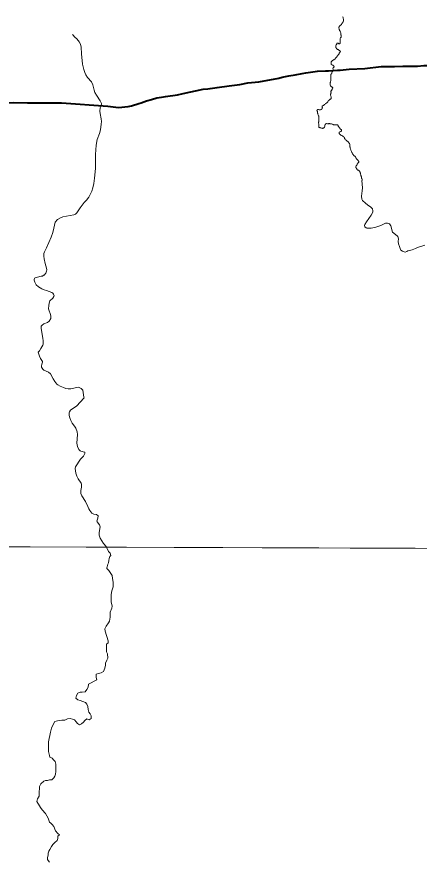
# Model space of a CAD drawing. Extents: x 553962 to 842807, y 8883888 to 9032388.
# Drawn here: x 608939 to 610930, y 8908325 to 8912510 of the extents above; entities that cross this region are included whole.
import ezdxf

# ---------------------------------------------------------------- set-up
doc = ezdxf.new("R2010")
doc.units = 0
doc.header["$LTSCALE"] = 200
doc.layers.add('6', color=7, linetype='Continuous', lineweight=13)

msp = doc.modelspace()

# ---------------------------------------------------------------- linework, layer by layer
at = {"layer": '6'}
msp.add_line((574653.9, 8910009.3), (626625.7, 8909822.1), dxfattribs=at)
for points in [[(610553.7, 8912510.7), (610553.5, 8912508.2), (610553.9, 8912505.8), (610554.4, 8912503.4), (610555.2, 8912501), (610556.1, 8912498.6), (610556.2, 8912496), (610556.2, 8912493), (610556.2, 8912490.2), (610555.4, 8912487.9), (610554.1, 8912485.7), (610553, 8912483.5), (610551.7, 8912481.1), (610550.1, 8912478.7), (610548.5, 8912476.6), (610546.9, 8912474.3), (610545.4, 8912472.3), (610543.7, 8912470.3), (610541.9, 8912468.3), (610540.2, 8912466.5), (610538.6, 8912464.7), (610536.7, 8912463.1), (610535.1, 8912461.3), (610533.5, 8912459.2), (610532.9, 8912456.7), (610533.5, 8912453.2), (610533.9, 8912450.9), (610534.8, 8912447.9), (610536, 8912445.6), (610537, 8912443.2), (610537.9, 8912440.8), (610539.3, 8912438.6), (610540.5, 8912436.4), (610541.5, 8912433.9), (610542.2, 8912431.5), (610542.3, 8912428.9), (610542.4, 8912426.3), (610542.7, 8912423.8), (610543.2, 8912421.1), (610544.1, 8912418.9), (610544.7, 8912416.2), (610544.7, 8912413.5), (610544.7, 8912410.9), (610544.2, 8912408.5), (610541.9, 8912407.6), (610540.8, 8912405.4), (610540.2, 8912403.1), (610540.1, 8912402.5), (610540.1, 8912399.6), (610540.1, 8912396.7), (610540.1, 8912394.3), (610540, 8912391.8), (610540, 8912389.2), (610540, 8912386.7), (610539.9, 8912384.2), (610539.9, 8912381.8), (610539.5, 8912379.3), (610538, 8912377.3), (610536.1, 8912375.7), (610533.5, 8912376.1), (610531.9, 8912377.9), (610529.6, 8912379), (610527.3, 8912379.6), (610524.9, 8912379.3), (610523.4, 8912377.3), (610522.3, 8912375.1), (610521.2, 8912372.9), (610519.7, 8912370.7)], [(609215.1, 8912422.5), (609227, 8912408.3), (609234.9, 8912402.6), (609244.8, 8912391), (609247.7, 8912386.6), (609253.3, 8912374.6), (609256.6, 8912360.1), (609258.3, 8912326.8), (609263.5, 8912275), (609270.4, 8912248.7), (609270.4, 8912248.7)], [(610519.7, 8912370.7), (610518.7, 8912368.5), (610518.2, 8912366.1), (610518.1, 8912363.4), (610518.1, 8912360.8), (610518.8, 8912358.4), (610519.4, 8912355.9), (610521.2, 8912353.9), (610523.2, 8912352.3), (610525.1, 8912350.6), (610527.1, 8912349.1), (610529.1, 8912347.7), (610531.2, 8912346.4), (610533.3, 8912344.8), (610535.7, 8912343.6), (610537.9, 8912342.2), (610539.6, 8912340.4), (610541, 8912338.4), (610539.6, 8912336), (610538, 8912333.9), (610536.4, 8912332.1), (610535, 8912329.9), (610533.8, 8912327.7), (610532.3, 8912325.6), (610530.8, 8912323.2), (610529.4, 8912321.2), (610527.7, 8912319.3), (610526.2, 8912317.1), (610524.9, 8912315), (610523.4, 8912312.7), (610521.8, 8912310.6), (610520.1, 8912308.6), (610518, 8912306.7), (610516.1, 8912304.6), (610514.5, 8912302.8), (610512.7, 8912300.9), (610510.5, 8912299.3), (610508.3, 8912297.9), (610506.3, 8912296.6), (610504.2, 8912295.2), (610502.1, 8912293.9), (610500.2, 8912292.1), (610498.5, 8912290.2), (610496.6, 8912288.7), (610495.3, 8912286.6), (610495.2, 8912284.2), (610495.2, 8912281.6), (610495.2, 8912278.9), (610495.1, 8912276.2), (610495.3, 8912273.8), (610497.6, 8912272.7), (610500.1, 8912272.1), (610502.5, 8912270.9), (610504.5, 8912269.4), (610506.7, 8912267.9), (610508.7, 8912266.7), (610509.8, 8912264.5), (610509.3, 8912262.1), (610507.4, 8912260.2), (610505.8, 8912258.6), (610504.5, 8912257.3), (610503.3, 8912254.8), (610503.5, 8912252.1), (610504.2, 8912249.7), (610505.5, 8912246.7)], [(609270.4, 8912248.7), (609275.3, 8912234.3), (609280.2, 8912223.2), (609288.3, 8912210), (609309.2, 8912188), (609314.9, 8912172.9), (609321, 8912147.5), (609325.7, 8912134.7), (609332.5, 8912122), (609351.8, 8912093.4), (609356.8, 8912084.8), (609357.4, 8912080.3), (609356.7, 8912070.1), (609351.6, 8912060.2), (609349.6, 8912043.7), (609351.4, 8912030.9), (609356.9, 8912004.6), (609357.4, 8911991.8), (609356.9, 8911979.1), (609352.3, 8911951.1), (609348, 8911932.2), (609336.7, 8911902.5), (609331.5, 8911874.8), (609328.2, 8911829.3), (609328.2, 8911829.3), (609329, 8911810.8), (609328.7, 8911759.8), (609324, 8911712.1), (609320.5, 8911685.7), (609315.4, 8911663.5), (609310.2, 8911647.5), (609304.3, 8911633.9), (609294.8, 8911617.4), (609284, 8911603.2), (609272.5, 8911590.4), (609252.5, 8911564.9), (609235.1, 8911539.3), (609229.2, 8911532.8), (609226.4, 8911531.1), (609220.7, 8911529.4), (609166.3, 8911519.6), (609154.3, 8911514.3), (609140.5, 8911506), (609128, 8911493.4), (609122.1, 8911463.7), (609116.8, 8911442.4), (609109, 8911419.5), (609085, 8911366.4), (609075.4, 8911347.2), (609072.7, 8911339.2), (609072.2, 8911325.1), (609073.9, 8911312.4), (609079.1, 8911288.6), (609086.3, 8911265.6), (609087.4, 8911257.2), (609086.4, 8911251.4), (609081.9, 8911241.4), (609074.4, 8911231.7), (609071, 8911230.4), (609065.2, 8911225.9), (609059.2, 8911225.7)], [(610505.5, 8912246.7), (610503.5, 8912241.1), (610501.9, 8912239.1), (610500.1, 8912237.3), (610498.8, 8912235.2), (610498.4, 8912232.7), (610498.2, 8912230.3), (610496.2, 8912228.8), (610495, 8912226.7), (610493.4, 8912224.6), (610492.6, 8912222.3), (610492.7, 8912219.8), (610493, 8912217.4), (610493, 8912214.6), (610493.3, 8912212.2), (610493.3, 8912209.2), (610493.4, 8912206.8), (610493.6, 8912206.4), (610493.6, 8912203.6), (610493, 8912200.5), (610492.9, 8912197.8), (610492.8, 8912195), (610492.8, 8912192.5), (610492.2, 8912190), (610491.2, 8912187.4), (610489.9, 8912184.6), (610489.9, 8912182), (610489.8, 8912179.4), (610489.8, 8912176.5), (610490, 8912173.9), (610490.5, 8912171.4), (610491.5, 8912168.9), (610493, 8912166.6), (610495.1, 8912165.4), (610497.3, 8912163.9), (610499.5, 8912162.7), (610499.8, 8912162.4)], [(610499.8, 8912162.4), (610501.3, 8912160.7), (610503, 8912158.8), (610503.5, 8912156.3), (610501.6, 8912154.4), (610500.4, 8912152.2), (610499, 8912150), (610497.5, 8912147.7), (610496.4, 8912145.4), (610494.6, 8912143.7), (610493.1, 8912141.6), (610493.6, 8912139.1), (610494.7, 8912136.7), (610493.6, 8912134.1), (610494.6, 8912131.7), (610494, 8912129.1), (610492.5, 8912127.1), (610492, 8912124.7), (610492.1, 8912122.4), (610493.4, 8912119.3), (610494.1, 8912116.8), (610494.3, 8912114.1), (610494.7, 8912111.5), (610494.8, 8912108.9), (610494.5, 8912106.4), (610493.5, 8912104), (610492, 8912101.9), (610490.2, 8912101.8), (610488.2, 8912101), (610486.2, 8912100.2), (610484.6, 8912098), (610482.7, 8912096.1), (610480.7, 8912094.3), (610479.3, 8912092.2), (610478.1, 8912089.9), (610477, 8912087.6), (610475.9, 8912085.2), (610473.5, 8912083.9), (610471.1, 8912082), (610468.6, 8912081.7), (610466.4, 8912080.4), (610464.5, 8912078.3), (610462.6, 8912076.7), (610460.5, 8912075.1), (610458.6, 8912073.3), (610456.6, 8912071.8), (610454.5, 8912070.2), (610452, 8912069.5), (610450.7, 8912067.2), (610450.2, 8912064.6), (610450.7, 8912061.9), (610451.3, 8912059.4), (610450.9, 8912056.9), (610449.6, 8912054.2), (610447.6, 8912052.6), (610445, 8912051.7), (610442.8, 8912050.2), (610440.6, 8912048.9), (610437.9, 8912049.2), (610435.2, 8912049.8), (610432.8, 8912050.7), (610430.2, 8912050.7), (610427.5, 8912050.5), (610424.9, 8912048.6), (610424.8, 8912045.7)], [(610424.8, 8912045.7), (610426.1, 8912043.4), (610427, 8912041), (610427.6, 8912038.5), (610427.5, 8912035.9), (610427.8, 8912033.2), (610428.3, 8912030.7), (610429.3, 8912028), (610430.3, 8912025.6), (610431.2, 8912023.1), (610432.1, 8912020.7), (610433.2, 8912017.7), (610433.2, 8912015), (610433.8, 8912012.3), (610433.9, 8912009), (610434, 8912006.4), (610434.4, 8912003.8), (610434.6, 8912001.3), (610434.6, 8911998.4), (610434.6, 8911995.9), (610434.1, 8911993.2), (610433.3, 8911990.7), (610432.7, 8911988.2), (610432.6, 8911985.5), (610432.9, 8911982.9), (610433.3, 8911980.3), (610433.7, 8911977.8), (610433.7, 8911975.2), (610433.6, 8911972.6), (610433.4, 8911969.2), (610433.4, 8911966.6), (610434.5, 8911964.3), (610436.2, 8911962.3), (610439, 8911961.4), (610441.3, 8911960.3), (610443.9, 8911959.8), (610446.6, 8911959.7), (610449.2, 8911959), (610451.8, 8911958.1), (610454.5, 8911957.9), (610457, 8911958.7), (610459.1, 8911960.1), (610460.9, 8911961.9), (610462.5, 8911963.8), (610463, 8911966.5), (610462.9, 8911969), (610463.1, 8911971.5), (610464, 8911974), (610465.1, 8911976.3), (610467, 8911978.2), (610468.8, 8911980.1), (610471.2, 8911981.3), (610473.7, 8911981.8), (610476.4, 8911981.1), (610478.9, 8911980.7), (610481.6, 8911980.8), (610484.1, 8911981.3), (610486.8, 8911981.3), (610489.2, 8911980.5), (610491.8, 8911980), (610494.3, 8911979.8), (610496.9, 8911979.6), (610499.3, 8911979.1), (610502.1, 8911977.9), (610504.4, 8911976.6), (610507.1, 8911976.2), (610509.6, 8911976), (610512.2, 8911975.8), (610514.9, 8911975.5), (610517.5, 8911975.5), (610520.2, 8911975.4), (610523, 8911975.4), (610525.7, 8911975.3), (610528.1, 8911974.3), (610528.9, 8911971.6), (610530.4, 8911969.4), (610531.9, 8911967.1), (610533.3, 8911964.8), (610534.9, 8911962.8), (610536.5, 8911960.4), (610538.2, 8911958.4), (610539.8, 8911956.2), (610541.8, 8911954.5), (610544, 8911952.5), (610545.9, 8911950.6), (610546.5, 8911948), (610546.1, 8911945.5), (610544.3, 8911943.4), (610542.1, 8911942.2), (610539.5, 8911941.5), (610537.3, 8911940.3), (610535, 8911938.7), (610534.6, 8911936), (610534.8, 8911933.2), (610535.5, 8911930.7), (610536.7, 8911928.5), (610538.9, 8911927.2), (610541.2, 8911926), (610543.6, 8911924.7), (610546, 8911923.3), (610548.2, 8911922)], [(610548.2, 8911922), (610550.3, 8911920.3), (610552.8, 8911918.7), (610554.8, 8911917), (610557, 8911915.2), (610558.9, 8911913.2), (610560.3, 8911910.8), (610561.6, 8911908), (610563.1, 8911905.8), (610564.8, 8911903.7), (610566.5, 8911901.8), (610568.5, 8911900), (610570.6, 8911898.1), (610572.5, 8911896.4), (610574.7, 8911894.8), (610576.7, 8911893.2), (610578.5, 8911891.4), (610580.3, 8911889.4), (610582, 8911886.8), (610583.5, 8911884.6), (610585.4, 8911882.4), (610586.8, 8911880.2), (610587.1, 8911877.6), (610587.1, 8911875), (610587, 8911872.1), (610587.1, 8911869.5), (610588, 8911867.1), (610588.4, 8911864.5), (610588.8, 8911861.8), (610589.5, 8911859.3), (610590.5, 8911856.8), (610591.2, 8911854.3), (610592, 8911851.8), (610592.9, 8911849.2), (610594.1, 8911847), (610595.3, 8911844.1), (610596.3, 8911841.7), (610597.2, 8911839.1), (610598.4, 8911836.8), (610599.6, 8911834.5), (610601.2, 8911832.4), (610603, 8911830.2), (610604.6, 8911828.1), (610606.2, 8911825.9), (610607.8, 8911823.8), (610609.5, 8911821.9), (610611.7, 8911820.3), (610613.8, 8911818.7), (610615.3, 8911816.6), (610616.7, 8911814.3), (610617.8, 8911812), (610619.1, 8911809.7), (610620.4, 8911807.4), (610621.8, 8911805.2), (610623.2, 8911803.2), (610625.3, 8911801.7), (610627.4, 8911800.1), (610629.4, 8911798), (610631, 8911796.1), (610632.5, 8911793.7), (610632.2, 8911791.2), (610630.1, 8911789.7), (610628.8, 8911787.2), (610627.2, 8911785.1), (610625.8, 8911783), (610624.3, 8911780.8), (610622.9, 8911778.7), (610621.8, 8911776.5), (610620.2, 8911774.4), (610618.1, 8911772), (610617, 8911769.6), (610616.8, 8911767), (610617.6, 8911764.3), (610618.6, 8911761.8), (610619.8, 8911759.6), (610621.3, 8911757.3), (610622.8, 8911754.9), (610624.9, 8911752.5), (610627.3, 8911751.6), (610629.8, 8911750.8), (610632, 8911749.3), (610634, 8911747.5), (610635.6, 8911745.6), (610637, 8911743.2), (610638.2, 8911740.9), (610638.8, 8911738.4), (610639.4, 8911735.8), (610639.9, 8911733), (610640.8, 8911730.4), (610641.5, 8911727.9), (610642.3, 8911725.2), (610642.9, 8911722.7), (610643.6, 8911720.3), (610644.4, 8911717.4), (610645, 8911714.9), (610645.6, 8911712), (610646.7, 8911709.6), (610648, 8911706.6), (610648.2, 8911704), (610648.5, 8911701.4), (610648.8, 8911700.5)], [(610647.4, 8911700.5), (610649.7, 8911662.7), (610649, 8911648.2), (610645.3, 8911621.8), (610646.2, 8911606.8), (610649.7, 8911601.2), (610664.6, 8911588.4), (610674.1, 8911578.9), (610691.2, 8911568.4), (610698.8, 8911558.7), (610701.2, 8911548.9), (610701, 8911542.3), (610693.7, 8911527.8), (610669.6, 8911494.8), (610661.2, 8911482), (610660.1, 8911477.4), (610661.1, 8911472.6), (610662.3, 8911470.2), (610668.9, 8911464.8), (610671.7, 8911463.5), (610682.3, 8911463), (610692.6, 8911463.8), (610716.3, 8911468.8), (610740.9, 8911477.5), (610764.2, 8911488.8), (610773.2, 8911489), (610784, 8911485.5), (610790.9, 8911475), (610799.1, 8911443.8), (610822, 8911425.9), (610824.6, 8911422.7), (610827.5, 8911411.4), (610827.4, 8911397.5), (610829.1, 8911385.6), (610832.8, 8911372.8), (610838.2, 8911358.7), (610840.4, 8911355.7), (610847.6, 8911349.6), (610860.7, 8911345.2), (610869.2, 8911347.6), (610875, 8911352.1), (610896.6, 8911356.6), (610911.8, 8911362.5), (610922.6, 8911368.1), (610958.8, 8911378.9)], [(609059.2, 8911225.7), (609029.5, 8911218.3), (609026.9, 8911216.4), (609024.7, 8911210.5), (609025.4, 8911205.7), (609028.1, 8911196.4), (609034.9, 8911183.6), (609046.8, 8911172.7), (609063.1, 8911163.4), (609073.5, 8911158.6), (609086.2, 8911155.1), (609112.2, 8911146.1), (609117.1, 8911141.9), (609120.7, 8911137.4), (609122.7, 8911133.2), (609123.1, 8911129.6), (609121.8, 8911125.4), (609116.3, 8911116.8), (609102.3, 8911104.4), (609098.8, 8911093), (609096.7, 8911081.1), (609096.4, 8911064.2), (609098.3, 8911054), (609103.6, 8911041.2), (609107.2, 8911029.2), (609107.5, 8911021.2), (609106.7, 8911017), (609098.6, 8911003.8), (609090.5, 8910996.7), (609072.1, 8910990), (609064.3, 8910983.8), (609059.7, 8910977.9), (609059.1, 8910968.8), (609060.2, 8910957), (609067.8, 8910918.7), (609069.4, 8910906.8), (609069.4, 8910890), (609068.1, 8910884.1), (609057.4, 8910867.6), (609051.8, 8910856), (609044.8, 8910849.5)], [(609044.8, 8910849.5), (609050.7, 8910830.3), (609056.2, 8910819.1), (609065.8, 8910804.3), (609065.7, 8910801), (609062.1, 8910790.5), (609060.2, 8910780.1), (609061.3, 8910776.4), (609067.2, 8910766.1), (609072.2, 8910760.8), (609095.4, 8910750.2), (609105.1, 8910741.9), (609118.6, 8910717.2), (609126.2, 8910705.2), (609136.3, 8910692.2), (609141.4, 8910687.8), (609153.5, 8910681.2), (609169.5, 8910674.4), (609181.5, 8910670.5), (609193.4, 8910668), (609206.1, 8910668.1), (609242.7, 8910675.9), (609247.7, 8910675.1), (609257.8, 8910670.7), (609265.7, 8910661.6), (609271, 8910627), (609272.4, 8910623.1)], [(609272.4, 8910623.1), (609234.7, 8910582.3), (609220.7, 8910573.8), (609204.7, 8910562.3), (609199, 8910554.3), (609197.7, 8910550.6), (609198.1, 8910537), (609201.1, 8910525.1), (609205.5, 8910512.3), (609213.4, 8910498.6), (609223.9, 8910484.2), (609230.7, 8910473), (609238, 8910456.1), (609239.1, 8910442.2), (609235.5, 8910399.6), (609239.2, 8910382.2), (609245.4, 8910368.8), (609252.6, 8910361.7), (609256.2, 8910360), (609273.7, 8910355.5), (609275.3, 8910354.4), (609276, 8910352.4), (609275, 8910348.2), (609268.4, 8910335.1), (609254.4, 8910319.4), (609229.8, 8910282.4), (609228.4, 8910274.3), (609231, 8910250.4), (609235.7, 8910235.9), (609241.9, 8910223.1), (609258, 8910201.2), (609259.2, 8910198.4), (609259.6, 8910192.7), (609258.8, 8910181.5), (609255.4, 8910165.4), (609255.1, 8910155.1), (609256, 8910151), (609261.1, 8910139.1), (609278.7, 8910111.1), (609291.1, 8910086.2), (609295.2, 8910074.2), (609300, 8910066.1), (609310.2, 8910053.7), (609320.2, 8910048.6), (609333.4, 8910045.8), (609342, 8910040.3), (609339.6, 8910027.6), (609335.6, 8910013.1), (609336.8, 8910009.9), (609347.5, 8909995.4), (609352, 8909985), (609346.9, 8909957.9), (609346.1, 8909943.5), (609352, 8909929.9), (609368.5, 8909903.4), (609381.6, 8909888.6), (609393.2, 8909863.9)], [(609393.2, 8909863.9), (609400.7, 8909854.2), (609403.4, 8909843.7), (609399.8, 8909838.6), (609396.5, 8909828.5), (609394.8, 8909817.8), (609392, 8909806.6), (609389.9, 8909800), (609386.6, 8909787.8), (609385, 8909782.3), (609384.4, 8909778.8)], [(609384.4, 8909778.8), (609393.9, 8909769.1), (609401, 8909758.9), (609410, 8909744.6), (609413, 8909729.3), (609415.9, 8909712), (609415.8, 8909701.8), (609415.8, 8909688.6), (609409.5, 8909668.2), (609405.3, 8909649.9), (609405.2, 8909631.6), (609405.1, 8909614.3), (609410, 8909592.8), (609409.9, 8909582.7), (609401.7, 8909563.4), (609401.6, 8909549.1), (609401.5, 8909537.9), (609397.3, 8909518.6), (609393.2, 8909509.4), (609381.8, 8909493.2), (609374.6, 8909480), (609375.6, 8909468.8), (609391.5, 8909420.8), (609391.5, 8909410.7), (609383.3, 8909403.6), (609383.2, 8909393.4), (609383.1, 8909377.1), (609383, 8909366.9), (609388, 8909356.7), (609388.9, 8909334.3), (609383.7, 8909325.1), (609378.6, 8909310.9), (609378.5, 8909299.7), (609374.3, 8909285.5), (609367.1, 8909268.2), (609356.9, 8909263.2), (609343.6, 8909259.2), (609332.4, 8909255.2), (609332.3, 8909238.9), (609334.2, 8909227.7), (609335.1, 8909227)], [(609334.2, 8909227.7), (609293.4, 8909205.5), (609291.3, 8909191.3), (609286.1, 8909179.1), (609276.9, 8909168.9), (609262.6, 8909166), (609252.4, 8909166.1), (609240.2, 8909162.1), (609235, 8909150.9), (609230.9, 8909136.6), (609241, 8909129.4), (609252.2, 8909125.3), (609266.4, 8909121.2), (609278.5, 8909116), (609284.6, 8909107.8), (609290.6, 8909095.5), (609291.5, 8909080.2), (609295.5, 8909068), (609302.6, 8909059.8), (609307.6, 8909049.6), (609307.5, 8909036.4), (609296.2, 8909029.3), (609285.1, 8909035.5), (609275.9, 8909026.4), (609268.7, 8909018.3), (609258.5, 8909010.2), (609249.3, 8909005.2), (609239.2, 8909011.3), (609232.1, 8909020.5), (609225, 8909029.7), (609214.9, 8909032.9), (609202.7, 8909036), (609190.5, 8909035), (609176.2, 8909028), (609161, 8909028.1), (609150.8, 8909027.1), (609139.6, 8909024.2), (609127.3, 8909021.2), (609116.5, 8909003.6), (609109.8, 8908987.9), (609109.8, 8908987.9), (609105.3, 8908969.3), (609096.4, 8908920.9)], [(609096.4, 8908920.9), (609094.9, 8908887.3), (609096.4, 8908873.2), (609100.8, 8908853.1), (609103, 8908844.7), (609113.1, 8908840.6), (609120.2, 8908831.4), (609128.3, 8908823.2), (609131.2, 8908810.9), (609132.2, 8908799.7), (609132.1, 8908788.5), (609132, 8908774.3), (609130.9, 8908760), (609126.8, 8908750.9), (609122.6, 8908741.8), (609112.4, 8908732.6), (609100.2, 8908732.7), (609091, 8908728.7), (609080.8, 8908728.8), (609071.7, 8908725.8), (609058.3, 8908713.6), (609051.1, 8908699.4), (609051, 8908686.2), (609050, 8908676), (609048.9, 8908665.8), (609048.8, 8908651.6), (609041.6, 8908638.4), (609037.4, 8908626.2), (609050.5, 8908604.7), (609056.5, 8908596.5), (609063.6, 8908584.2), (609080.7, 8908565.8), (609093.8, 8908542.3), (609097.8, 8908533.1), (609100.8, 8908522.9)], [(609100.8, 8908522.9), (609106.8, 8908518.8), (609113.9, 8908511.6), (609122, 8908502.4), (609131, 8908481), (609141.1, 8908467.7), (609150.2, 8908460.5), (609150.5, 8908460.5)], [(609150.2, 8908460.5), (609142, 8908453.4), (609141.9, 8908442.2), (609137.8, 8908433.1), (609127.5, 8908422.9), (609117.3, 8908412.8), (609110.1, 8908402.7), (609102.9, 8908388.4), (609097.7, 8908379.3), (609094.6, 8908369.2), (609093.5, 8908359), (609090.4, 8908347.8), (609090.3, 8908337.6), (609099.4, 8908326.3), (609100.6, 8908325.5)]]:
    msp.add_lwpolyline(points, dxfattribs=at)
at = {"layer": '6', "lineweight": 40}
for points in [[(610466.9, 8912242.9), (610482.4, 8912243.5), (610525.8, 8912246.8), (610539.3, 8912246.3), (610584, 8912251.7), (610662.1, 8912254.7), (610743.1, 8912264.2), (610786.1, 8912264.2)], [(610786.1, 8912264.2), (610808.2, 8912264.2), (610849.7, 8912265.4), (610879.2, 8912265), (610901.3, 8912266.3), (610922.7, 8912266), (610954.4, 8912268.5), (610970.6, 8912268.9), (610994.9, 8912267.6), (611015.5, 8912267.9), (611066.4, 8912263.8), (611086.2, 8912263.8), (611106.9, 8912265.3), (611127.5, 8912265.4), (611159.2, 8912268), (611319, 8912272.7)], [(609990.7, 8912168.6), (610043.3, 8912175.2), (610082.8, 8912182.6), (610136.9, 8912188.6), (610235.9, 8912206.1), (610251.8, 8912211.7), (610285.8, 8912217.9)], [(610285.8, 8912217.9), (610316.6, 8912223.6), (610352, 8912229.1), (610370.3, 8912232.9), (610427.3, 8912241.3), (610466.9, 8912242.9)], [(609159.5, 8912084.9), (609389.2, 8912068.4), (609442.6, 8912060.8), (609489.3, 8912066.3), (609505.8, 8912070.1), (609542.1, 8912080.2), (609555, 8912084.5), (609580, 8912094.5), (609605.8, 8912101.1), (609632.4, 8912109.7), (609655.7, 8912112.1), (609674.7, 8912115.4), (609734.5, 8912123.6), (609763.1, 8912130.6), (609862, 8912151.3), (609885.1, 8912153), (609896.3, 8912155.7), (609929.8, 8912160.9), (609990.7, 8912168.6)], [(608046.5, 8912030.3), (608104.6, 8912033.5), (608115.8, 8912035.7), (608131.7, 8912040.1), (608189.1, 8912063.1), (608231, 8912075.3), (608246.4, 8912077.2), (608296.7, 8912085.9), (608343.5, 8912083.2), (608370.2, 8912084), (608394.4, 8912083.7), (608472.6, 8912088.7), (608512.2, 8912088.3), (608594.2, 8912085), (608621.4, 8912085.3), (608678.1, 8912084.6), (608696.2, 8912086.1), (608762.8, 8912084.9), (608854.3, 8912085.7), (608880.1, 8912084.5), (608921.7, 8912085.7), (608991, 8912084.9), (609098.7, 8912084.9), (609159.5, 8912084.9)]]:
    msp.add_lwpolyline(points, dxfattribs=at)
at = {"layer": '6'}
msp.add_lwpolyline([(618535.2, 8909853.3), (607574.3, 8909890.7), (607543.3, 8898835.3), (618504.2, 8898795.8)], close=True, dxfattribs=at)

doc.saveas('drawing.dxf')
